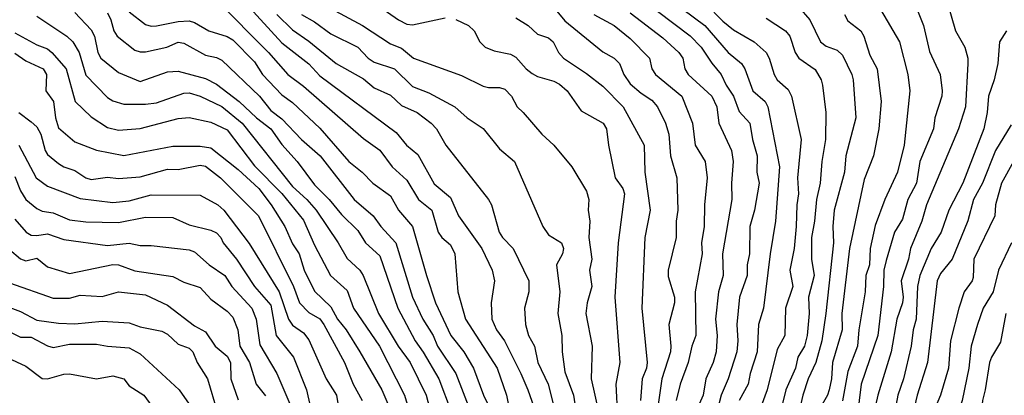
# Model space of a CAD drawing. Header units: metres. Extents: x -46681 to -43747, y -240911 to -237677.
# Tile 991 of 1056: x -44241 to -44151, y -238415 to -238380. Entities that reach past the tile are written whole.
import ezdxf

# ---------------------------------------------------------------- set-up
doc = ezdxf.new("R2010")
doc.units = ezdxf.units.M
doc.layers.add('CONTOUR_INDEX', color=1, linetype='Continuous')
doc.layers.add('CONTOUR_INTER', color=3, linetype='Continuous')

msp = doc.modelspace()

# ---------------------------------------------------------------- linework, layer by layer
at = {"layer": 'CONTOUR_INDEX'}
for points, elevation in [([(-44212.595, -238379.472), (-44209.677, -238381.02), (-44207.095, -238382.711), (-44206.095, -238383.125), (-44204.982, -238384.02), (-44200.595, -238385.624), (-44198.595, -238386.592), (-44198.095, -238386.72), (-44197.095, -238386.722), (-44196.595, -238386.89), (-44195.996, -238387.52), (-44195.478, -238388.52), (-44194.916, -238389.02), (-44193.21, -238391.02), (-44192.092, -238392.02), (-44190.467, -238394.02), (-44189.095, -238396.263), (-44188.89, -238397.02), (-44188.957, -238398.02), (-44188.794, -238399.02), (-44188.894, -238400.52), (-44188.623, -238402.52), (-44188.817, -238403.52), (-44188.625, -238405.02), (-44189.038, -238406.52), (-44189.17, -238407.52), (-44188.58, -238410.52), (-44188.663, -238413.52), (-44187.99, -238416.52)], 95), ([(-44169.595, -238379.326), (-44168.595, -238380.52), (-44167.623, -238382.52), (-44167.095, -238382.915), (-44166.095, -238383.281), (-44165.595, -238383.75), (-44164.729, -238385.52), (-44164.62, -238386.02), (-44164.378, -238389.52), (-44165.281, -238393.02), (-44165.422, -238394.52), (-44166.356, -238398.02), (-44166.496, -238399.52), (-44166.422, -238401.02), (-44167.113, -238407.52), (-44167.507, -238410.02), (-44168.059, -238412.02), (-44168.744, -238413.52), (-44169.254, -238415.02), (-44169.691, -238417.02)], 85), ([(-44231.095, -238379.775), (-44229.595, -238380.921), (-44229.095, -238381.087), (-44228.595, -238381.068), (-44226.595, -238380.66), (-44225.595, -238380.598), (-44225.095, -238380.736), (-44223.786, -238381.52), (-44222.095, -238382.044), (-44221.595, -238382.335), (-44219.595, -238384.38), (-44218.854, -238385.52), (-44217.095, -238387.395), (-44216.095, -238388.103), (-44213.595, -238390.476), (-44210.923, -238393.52), (-44209.692, -238394.52), (-44208.723, -238395.52), (-44207.095, -238396.692), (-44206.364, -238398.02), (-44205.095, -238399.51), (-44203.809, -238404.02), (-44202.961, -238406.52), (-44201.571, -238409.52), (-44200.371, -238411.02), (-44199.478, -238412.52), (-44198.553, -238415.02), (-44197.845, -238416.52)], 100), ([(-44185.095, -238379.869), (-44182.095, -238382.149), (-44180.639, -238383.52), (-44180.271, -238384.02), (-44180.079, -238385.02), (-44179.778, -238385.52), (-44177.597, -238387.52), (-44177.138, -238388.52), (-44176.941, -238390.02), (-44175.784, -238392.52), (-44175.639, -238393.52), (-44175.805, -238395.52), (-44175.756, -238397.02), (-44176.611, -238402.02), (-44176.557, -238404.02), (-44176.969, -238405.52), (-44177.251, -238408.02), (-44177.112, -238409.52), (-44177.206, -238411.02), (-44177.487, -238412.02), (-44178.149, -238413.52), (-44178.401, -238415.02), (-44179.292, -238417.02)], 90), ([(-44150.539, -238381.52), (-44151.166, -238382.52), (-44151.321, -238384.52), (-44151.665, -238386.02), (-44152.195, -238387.52), (-44152.318, -238389.02), (-44152.609, -238390.52), (-44154.533, -238395.52), (-44155.844, -238398.02), (-44156.549, -238400.02), (-44157.458, -238401.52), (-44158.491, -238404.02), (-44158.72, -238405.02), (-44158.819, -238408.02), (-44159.116, -238409.02), (-44159.303, -238410.52), (-44160.008, -238413.52), (-44160.507, -238415.02), (-44160.892, -238417.02)], 80), ([(-44241.595, -238383.56), (-44240.595, -238384.289), (-44238.994, -238385.02), (-44238.699, -238385.52), (-44238.745, -238387.02), (-44238.042, -238388.02), (-44237.882, -238389.52), (-44237.595, -238390.439), (-44236.095, -238391.725), (-44234.095, -238392.483), (-44231.595, -238392.971), (-44227.095, -238392.107), (-44224.595, -238392.136), (-44223.595, -238392.274), (-44221.095, -238394.278), (-44219.2, -238396.02), (-44218.075, -238397.52), (-44216.805, -238399.52), (-44216.095, -238401.102), (-44215.487, -238402.02), (-44215.031, -238403.52), (-44214.095, -238405.448), (-44212.595, -238406.906), (-44211.97, -238408.02), (-44211.17, -238409.02), (-44209.909, -238411.02), (-44207.896, -238414.52), (-44207.244, -238416.02)], 105), ([(-44242.095, -238401.63), (-44241.095, -238402.478), (-44240.595, -238402.674), (-44239.595, -238402.423), (-44238.595, -238403.229), (-44236.595, -238403.825), (-44232.595, -238402.998), (-44232.095, -238403.029), (-44230.595, -238403.596), (-44227.095, -238404.115), (-44226.095, -238404.63), (-44224.595, -238405.104), (-44223.595, -238406.181), (-44222.095, -238407.302), (-44221.595, -238407.831), (-44221.123, -238409.02), (-44220.935, -238410.52), (-44220.055, -238412.02), (-44219.435, -238414.02), (-44218.595, -238415.066)], 110)]:
    msp.add_lwpolyline(points, dxfattribs=dict(at, elevation=elevation))
at = {"layer": 'CONTOUR_INTER'}
for points, elevation in [([(-44223.095, -238378.657), (-44218.306, -238383.52), (-44216.526, -238385.52), (-44215.095, -238386.609), (-44209.595, -238391.428), (-44208.095, -238392.486), (-44206.96, -238394.02), (-44205.595, -238395.245), (-44204.536, -238397.02), (-44203.311, -238398.02), (-44202.729, -238400.02), (-44202.387, -238400.52), (-44201.595, -238401.196), (-44201.182, -238402.02), (-44200.917, -238405.52), (-44200.21, -238408.02), (-44197.321, -238412.52), (-44196.453, -238415.02), (-44196.134, -238416.52)], 99), ([(-44156.078, -238378.52), (-44155.226, -238381.52), (-44154.378, -238383.02), (-44154.099, -238384.02), (-44154.095, -238384.52), (-44154.292, -238388.52), (-44154.935, -238390.52), (-44157.873, -238397.52), (-44158.301, -238399.02), (-44159.366, -238401.52), (-44159.55, -238402.52), (-44160.202, -238404.52), (-44160.024, -238406.02), (-44160.074, -238406.52), (-44160.614, -238408.02), (-44161.142, -238411.02), (-44162.366, -238415.02), (-44163.482, -238420.02)], 81), ([(-44220.366, -238379.02), (-44217.095, -238382.629), (-44214.595, -238384.541), (-44213.595, -238385.641), (-44206.595, -238390.857), (-44205.638, -238392.02), (-44204.595, -238392.878), (-44203.095, -238395.579), (-44201.595, -238396.857), (-44200.864, -238398.52), (-44198.705, -238401.52), (-44197.782, -238403.52), (-44197.565, -238404.52), (-44197.866, -238406.52), (-44197.789, -238408.02), (-44197.384, -238409.02), (-44196.648, -238410.02), (-44195.121, -238413.02), (-44194.491, -238414.52), (-44193.778, -238416.52)], 98), ([(-44208.095, -238379.307), (-44206.357, -238380.52), (-44205.595, -238380.894), (-44205.095, -238380.96), (-44202.095, -238380.321)], 94), ([(-44192.595, -238378.781), (-44191.095, -238380.609), (-44187.595, -238383.451), (-44186.558, -238384.02), (-44186.09, -238384.52), (-44185.668, -238385.52), (-44185.095, -238386.391), (-44184.095, -238387.26), (-44183.095, -238387.89), (-44182.601, -238388.52), (-44181.855, -238390.02), (-44181.54, -238391.02), (-44181.377, -238393.02), (-44180.822, -238395.02), (-44180.726, -238398.02), (-44180.877, -238399.02), (-44180.867, -238400.52), (-44181.618, -238403.52), (-44181.595, -238404.099), (-44181.032, -238406.02), (-44181.036, -238406.52), (-44181.559, -238408.52), (-44181.355, -238410.52), (-44181.406, -238411.02), (-44182.198, -238413.52), (-44182.605, -238416.52)], 92), ([(-44180.249, -238379.52), (-44178.242, -238381.02), (-44176.095, -238383.495), (-44174.857, -238384.52), (-44174.561, -238385.02), (-44173.818, -238387.02), (-44172.703, -238388.02), (-44172.464, -238388.52), (-44171.392, -238394.02), (-44171.747, -238399.02), (-44172.248, -238402.02), (-44172.857, -238407.02), (-44173.305, -238408.52), (-44173.42, -238411.02), (-44174.078, -238413.02), (-44174.255, -238414.02), (-44175.101, -238415.52)], 88), ([(-44178.158, -238379.02), (-44176.595, -238380.636), (-44175.595, -238381.425), (-44173.709, -238382.52), (-44172.595, -238383.502), (-44172.325, -238384.02), (-44171.88, -238385.52), (-44171.592, -238386.02), (-44170.595, -238386.926), (-44170.294, -238387.52), (-44169.404, -238391.52), (-44169.727, -238395.02), (-44169.624, -238396.52), (-44169.785, -238397.52), (-44169.865, -238399.52), (-44170.045, -238401.52), (-44170.423, -238403.52), (-44170.156, -238405.02), (-44170.817, -238407.02), (-44170.887, -238409.52), (-44171.595, -238410.813), (-44172.515, -238414.52), (-44173.069, -238416.02)], 87), ([(-44162.095, -238379.554), (-44160.352, -238382.52), (-44159.596, -238385.52), (-44159.424, -238387.02), (-44159.924, -238392.02), (-44160.554, -238394.52), (-44161.725, -238397.02), (-44162.595, -238399.409), (-44163.042, -238401.52), (-44163.111, -238403.02), (-44163.441, -238404.02), (-44163.527, -238405.52), (-44164.11, -238409.02), (-44164.232, -238410.52), (-44165.095, -238412.85), (-44165.595, -238415.528)], 83), ([(-44158.949, -238379.02), (-44158.155, -238381.02), (-44157.595, -238383.431), (-44156.621, -238385.52), (-44156.447, -238387.02), (-44156.465, -238387.52), (-44157.11, -238389.52), (-44157.242, -238390.52), (-44158.492, -238393.52), (-44158.799, -238395.52), (-44159.588, -238397.02), (-44160.095, -238398.833), (-44160.818, -238400.02), (-44161.595, -238402.644), (-44161.792, -238403.52), (-44161.838, -238405.02), (-44162.367, -238409.52), (-44163.875, -238414.02), (-44164.239, -238417.02)], 82), ([(-44239.595, -238380.177), (-44236.833, -238382.02), (-44236.291, -238382.52), (-44235.693, -238383.52), (-44235.095, -238385.6), (-44233.095, -238387.659), (-44232.595, -238387.947), (-44231.595, -238388.261), (-44229.595, -238388.265), (-44228.595, -238388.126), (-44226.095, -238387.234), (-44225.595, -238387.209), (-44224.595, -238387.517), (-44222.595, -238388.483), (-44220.726, -238390.02), (-44216.095, -238395.83), (-44214.794, -238397.02), (-44213.92, -238398.02), (-44211.902, -238401.02), (-44211.095, -238402.438), (-44209.913, -238403.52), (-44209.6, -238404.02), (-44208.214, -238407.52), (-44206.387, -238410.52), (-44205.308, -238412.02), (-44203.84, -238415.02), (-44202.896, -238418.52)], 103), ([(-44236.095, -238379.82), (-44234.595, -238381.426), (-44234.295, -238382.02), (-44233.977, -238383.52), (-44233.691, -238384.02), (-44232.095, -238385.353), (-44230.095, -238386.189), (-44227.595, -238385.279), (-44226.595, -238385.22), (-44224.095, -238385.904), (-44223.095, -238386.431), (-44221.014, -238388.02), (-44219.418, -238389.52), (-44218.104, -238390.52), (-44217.095, -238391.974), (-44215.668, -238393.52), (-44214.095, -238395.665), (-44212.729, -238397.02), (-44211.595, -238398.416), (-44210.095, -238399.879), (-44209.408, -238401.02), (-44208.095, -238402.208), (-44206.419, -238407.02), (-44204.855, -238410.02), (-44204.095, -238411.058), (-44202.667, -238413.52), (-44201.541, -238416.52)], 102), ([(-44233.095, -238379.87), (-44232.784, -238380.52), (-44232.524, -238381.52), (-44232.191, -238382.02), (-44230.595, -238383.285), (-44230.095, -238383.45), (-44229.595, -238383.442), (-44227.658, -238383.02), (-44226.595, -238382.573), (-44226.095, -238382.645), (-44224.095, -238383.755), (-44223.095, -238383.974), (-44222.595, -238384.212), (-44219.127, -238387.52), (-44218.095, -238388.83), (-44217.095, -238389.6), (-44215.277, -238391.52), (-44213.576, -238393.02), (-44210.456, -238397.02), (-44208.709, -238398.52), (-44207.986, -238399.52), (-44206.602, -238401.02), (-44205.094, -238406.02), (-44204.127, -238408.02), (-44203.197, -238409.52), (-44202.776, -238410.52), (-44201.118, -238413.02), (-44199.75, -238416.52)], 101), ([(-44217.546, -238380.02), (-44216.095, -238381.413), (-44214.595, -238382.461), (-44212.104, -238384.52), (-44209.595, -238385.933), (-44208.595, -238386.756), (-44207.095, -238387.446), (-44206.095, -238388.373), (-44204.643, -238389.02), (-44203.367, -238390.02), (-44202.879, -238390.52), (-44202.019, -238392.02), (-44198.095, -238397.028), (-44197.835, -238397.52), (-44197.138, -238400.02), (-44196.834, -238400.52), (-44195.842, -238401.52), (-44194.408, -238404.52), (-44194.409, -238405.52), (-44194.793, -238407.02), (-44194.701, -238408.52), (-44194.429, -238409.52), (-44193.893, -238410.52), (-44193.581, -238412.02), (-44192.641, -238414.02), (-44191.736, -238417.52)], 97), ([(-44215.282, -238380.02), (-44214.095, -238380.702), (-44212.595, -238381.796), (-44210.104, -238383.02), (-44209.171, -238384.02), (-44208.595, -238384.393), (-44206.741, -238385.02), (-44205.095, -238386.65), (-44203.595, -238387.209), (-44201.212, -238388.52), (-44200.073, -238389.52), (-44198.595, -238390.496), (-44197.095, -238392.365), (-44195.722, -238393.52), (-44193.13, -238399.52), (-44192.595, -238400.264), (-44191.409, -238401.02), (-44191.204, -238401.52), (-44191.317, -238402.02), (-44191.864, -238403.02), (-44191.541, -238405.52), (-44191.727, -238407.52), (-44191.38, -238409.52), (-44191.335, -238411.02), (-44191.095, -238412.88), (-44190.306, -238415.02), (-44189.851, -238418.02)], 96), ([(-44201.095, -238380.489), (-44199.942, -238381.02), (-44199.431, -238381.52), (-44198.894, -238382.52), (-44198.42, -238383.02), (-44197.595, -238383.342), (-44196.095, -238383.658), (-44195.595, -238383.93), (-44194.651, -238385.02), (-44194.095, -238385.441), (-44193.595, -238385.709), (-44192.095, -238386.13), (-44191.595, -238386.425), (-44190.893, -238387.02), (-44189.595, -238388.861), (-44187.58, -238390.02), (-44187.263, -238390.52), (-44187.09, -238392.02), (-44186.479, -238395.02), (-44185.778, -238396.02), (-44185.622, -238396.52), (-44186.202, -238401.02), (-44186.501, -238406.02), (-44186.05, -238412.02), (-44186.41, -238414.02), (-44186.26, -238417.02)], 94), ([(-44195.595, -238380.318), (-44194.476, -238381.02), (-44193.595, -238381.836), (-44192.595, -238382.168), (-44192.163, -238382.52), (-44191.69, -238383.52), (-44191.218, -238384.02), (-44189.095, -238385.425), (-44187.595, -238386.594), (-44185.752, -238388.52), (-44183.797, -238392.02), (-44183.749, -238394.52), (-44183.263, -238398.02), (-44183.736, -238400.52), (-44184.018, -238407.02), (-44183.549, -238412.02), (-44183.607, -238412.52), (-44184.001, -238413.52), (-44184.149, -238415.52)], 93), ([(-44188.426, -238380.02), (-44186.575, -238381.02), (-44185.095, -238382.212), (-44183.306, -238384.02), (-44183.106, -238385.02), (-44182.776, -238385.52), (-44180.362, -238387.52), (-44179.371, -238390.02), (-44179.116, -238392.02), (-44178.206, -238393.52), (-44178.01, -238395.02), (-44178.266, -238397.52), (-44178.307, -238399.52), (-44178.533, -238401.02), (-44178.481, -238402.02), (-44179.133, -238405.52), (-44179.06, -238409.52), (-44179.423, -238410.52), (-44179.756, -238412.02), (-44180.495, -238414.02), (-44180.861, -238415.52)], 91), ([(-44182.595, -238379.708), (-44179.595, -238381.983), (-44178.565, -238383.02), (-44177.595, -238384.481), (-44176.734, -238385.52), (-44176.269, -238386.52), (-44175.607, -238387.52), (-44175.095, -238388.929), (-44174.094, -238390.02), (-44173.865, -238391.52), (-44173.425, -238393.02), (-44173.459, -238394.52), (-44173.254, -238395.52), (-44173.689, -238398.02), (-44174.104, -238399.52), (-44174.147, -238402.02), (-44174.36, -238403.02), (-44174.345, -238404.02), (-44175.041, -238406.02), (-44175.297, -238408.52), (-44175.216, -238410.02), (-44175.316, -238411.02), (-44176.095, -238413.52), (-44176.742, -238415.02), (-44177.258, -238417.02)], 89), ([(-44172.595, -238380.337), (-44170.83, -238381.52), (-44170.444, -238382.02), (-44169.94, -238383.52), (-44169.596, -238384.02), (-44168.095, -238385.083), (-44167.566, -238386.02), (-44167.441, -238386.52), (-44167.132, -238389.02), (-44167.148, -238391.52), (-44167.487, -238393.52), (-44167.633, -238395.52), (-44167.988, -238397.02), (-44168.156, -238399.02), (-44168.435, -238400.52), (-44168.454, -238402.52), (-44168.189, -238404.02), (-44168.72, -238406.02), (-44168.659, -238407.52), (-44168.833, -238409.52), (-44169.092, -238410.52), (-44169.685, -238411.52), (-44169.902, -238412.52), (-44170.787, -238414.52), (-44171.412, -238417.02)], 86), ([(-44165.423, -238380.02), (-44165.095, -238380.594), (-44163.905, -238381.52), (-44163.63, -238382.02), (-44163.095, -238383.751), (-44162.412, -238385.02), (-44162.053, -238388.02), (-44162.254, -238390.52), (-44162.764, -238393.02), (-44163.595, -238395.192), (-44164.956, -238401.52), (-44165.646, -238407.52), (-44165.631, -238409.02), (-44166.52, -238412.02), (-44166.605, -238413.52), (-44166.813, -238414.52), (-44166.974, -238415.02), (-44167.839, -238416.52)], 84), ([(-44241.595, -238381.713), (-44239.595, -238382.815), (-44238.595, -238383.186), (-44238.204, -238383.52), (-44236.891, -238385.02), (-44236.056, -238388.02), (-44234.595, -238389.435), (-44233.095, -238390.407), (-44232.095, -238390.639), (-44230.095, -238390.49), (-44226.595, -238389.581), (-44225.595, -238389.482), (-44223.595, -238389.9), (-44222.095, -238390.607), (-44219.595, -238393.927), (-44217.095, -238396.473), (-44215.095, -238398.912), (-44214.095, -238401.236), (-44212.609, -238404.02), (-44211.095, -238405.408), (-44210.498, -238407.02), (-44208.112, -238410.52), (-44205.806, -238415.02), (-44204.788, -238418.52)], 104), ([(-44241.244, -238389.02), (-44240.095, -238389.875), (-44239.595, -238390.336), (-44239.201, -238391.02), (-44238.804, -238392.52), (-44238.595, -238392.875), (-44237.595, -238393.728), (-44237.095, -238394.025), (-44236.095, -238394.356), (-44235.095, -238395.021), (-44234.595, -238395.184), (-44233.095, -238394.972), (-44232.095, -238395.082), (-44230.095, -238394.954), (-44227.595, -238394.246), (-44226.595, -238394.276), (-44224.595, -238393.866), (-44224.095, -238393.956), (-44222.72, -238395.02), (-44219.231, -238398.52), (-44215.998, -238405.02), (-44215.464, -238406.52), (-44214.595, -238407.414), (-44213.595, -238407.99), (-44213.234, -238408.52), (-44211.319, -238412.02), (-44210.527, -238414.02), (-44209.718, -238415.52)], 106), ([(-44150.095, -238390.157), (-44151.559, -238392.52), (-44152.734, -238395.52), (-44153.575, -238397.02), (-44154.095, -238398.978), (-44155.536, -238402.52), (-44156.595, -238403.832), (-44156.889, -238404.52), (-44157.792, -238412.02), (-44158.744, -238415.02), (-44159.687, -238419.02)], 79), ([(-44241.228, -238392.02), (-44239.646, -238395.02), (-44238.595, -238395.792), (-44235.595, -238396.942), (-44232.595, -238397.297), (-44231.095, -238397.161), (-44229.095, -238396.603), (-44224.595, -238396.64), (-44222.976, -238397.52), (-44222.4, -238398.02), (-44220.095, -238401.087), (-44217.334, -238405.52), (-44216.471, -238408.02), (-44216.095, -238408.57), (-44215.095, -238409.29), (-44214.595, -238409.918), (-44213.006, -238413.52), (-44212.051, -238415.02), (-44211.341, -238419.52)], 107), ([(-44149.894, -238393.52), (-44150.981, -238395.52), (-44151.545, -238397.52), (-44151.608, -238398.52), (-44153.532, -238402.52), (-44153.595, -238404.209), (-44153.676, -238404.52), (-44154.417, -238405.52), (-44154.927, -238407.02), (-44155.675, -238410.02), (-44155.876, -238412.52), (-44156.59, -238415.02), (-44157.095, -238416.177)], 78), ([(-44241.595, -238394.902), (-44241.095, -238396.236), (-44240.595, -238397.018), (-44239.595, -238397.856), (-44239.095, -238398.097), (-44238.095, -238398.253), (-44236.595, -238398.884), (-44235.095, -238399.09), (-44232.095, -238399.129), (-44229.595, -238398.652), (-44227.095, -238398.681), (-44225.595, -238399.362), (-44223.595, -238399.833), (-44223.095, -238400.078), (-44222.687, -238400.52), (-44222.462, -238401.02), (-44221.232, -238402.52), (-44219.583, -238405.02), (-44218.095, -238406.748), (-44217.615, -238409.52), (-44216.012, -238411.52), (-44214.82, -238414.52), (-44214.492, -238416.02)], 108), ([(-44241.595, -238398.849), (-44240.548, -238400.02), (-44240.095, -238400.298), (-44239.595, -238400.348), (-44238.595, -238400.187), (-44237.095, -238400.7), (-44233.095, -238401.252), (-44231.095, -238401.032), (-44230.095, -238401.247), (-44229.095, -238401.243), (-44225.595, -238401.663), (-44225.095, -238401.829), (-44223.771, -238403.02), (-44222.318, -238404.02), (-44221.678, -238405.02), (-44219.838, -238407.02), (-44219.455, -238408.02), (-44219.095, -238410.381), (-44217.548, -238413.02), (-44216.255, -238416.02)], 109), ([(-44150.073, -238401.02), (-44151.271, -238403.52), (-44151.773, -238405.52), (-44152.679, -238407.02), (-44153.213, -238408.52), (-44153.767, -238410.52), (-44153.987, -238412.52), (-44154.595, -238415.52), (-44155.11, -238417.02), (-44155.166, -238418.02), (-44154.883, -238419.52), (-44155.187, -238421.02), (-44155.092, -238421.52), (-44153.989, -238424.02), (-44153.595, -238425.2), (-44153.494, -238426.02), (-44153.672, -238428.52), (-44153.095, -238430.289), (-44152.595, -238430.564), (-44152.095, -238430.536), (-44151.595, -238430.23), (-44150.595, -238429.246)], 77), ([(-44242.095, -238404.684), (-44238.095, -238406.102), (-44236.595, -238406.098), (-44235.595, -238405.828), (-44233.595, -238405.947), (-44232.095, -238405.505), (-44229.595, -238405.789), (-44227.595, -238406.753), (-44225.095, -238408.653), (-44224.095, -238409.198), (-44223.209, -238410.52), (-44222.095, -238411.438), (-44221.813, -238412.02), (-44221.772, -238413.52), (-44221.095, -238415.448)], 111), ([(-44243.222, -238406.52), (-44241.095, -238407.331), (-44239.595, -238408.11), (-44237.595, -238408.402), (-44236.095, -238408.46), (-44233.595, -238408.215), (-44231.095, -238408.361), (-44230.095, -238408.741), (-44228.095, -238409.134), (-44227.595, -238409.407), (-44226.595, -238410.326), (-44225.595, -238410.692), (-44225.255, -238411.02), (-44224.859, -238412.02), (-44223.917, -238413.52), (-44223.035, -238416.52)], 112), ([(-44150.583, -238407.52), (-44151.095, -238410.154), (-44151.923, -238411.52), (-44152.083, -238412.02), (-44152.481, -238414.52), (-44152.756, -238415.52), (-44152.836, -238416.52), (-44152.601, -238419.52), (-44152.379, -238421.02), (-44151.775, -238423.02), (-44151.746, -238425.02), (-44151.595, -238425.549), (-44150.595, -238426.78)], 76), ([(-44242.422, -238409.02), (-44241.095, -238409.693), (-44240.095, -238409.695), (-44238.595, -238410.494), (-44238.095, -238410.63), (-44236.595, -238410.314), (-44234.095, -238410.315), (-44233.095, -238410.526), (-44231.095, -238410.655), (-44230.095, -238411.223), (-44226.51, -238414.52), (-44225.595, -238415.846)], 113), ([(-44243.595, -238410.966), (-44240.595, -238412.364), (-44239.095, -238413.486), (-44238.595, -238413.518), (-44237.095, -238413.092), (-44236.595, -238413.061), (-44234.095, -238413.523), (-44232.595, -238413.247), (-44231.595, -238413.509), (-44231.095, -238414.153), (-44229.768, -238415.02), (-44229.023, -238416.02)], 114)]:
    msp.add_lwpolyline(points, dxfattribs=dict(at, elevation=elevation))

doc.saveas('drawing.dxf')
